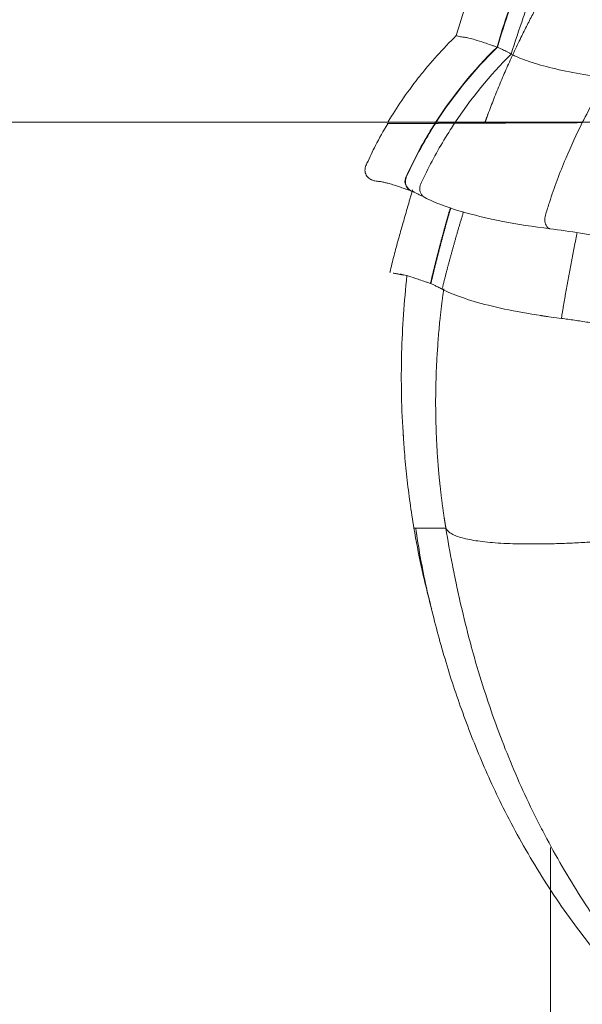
# Model space of a CAD drawing. Header units: millimetres. Extents: x 0 to 594, y 0 to 420.
# Tile 25 of 656: x 80 to 88, y 153 to 167. Entities that reach past the tile are written whole.
import ezdxf

# ---------------------------------------------------------------- set-up
doc = ezdxf.new("R2010")
doc.units = ezdxf.units.MM
doc.layers.add('1', color=7, linetype='Continuous', true_color=0xffffff)
doc.styles.add('Arial Unicode MS', font='txt')
doc.dimstyles.get("Standard").update_dxf_attribs({"dimtxt": 0.18, "dimasz": 0.18, "dimexe": 0.18, "dimexo": 0.0625, "dimgap": 0.09, "dimtad": 0, "dimtih": 1, "dimtoh": 1, "dimdec": 4, "dimzin": 0, "dimdsep": 46, "dimtxsty": 'Standard', "dimcen": 0.09, "dimadec": 0, "dimazin": 0, "dimtfac": 1, "dimtdec": 4, "dimtofl": 0, "dimtmove": 0, "dimatfit": 3, "dimfxl": 0, "dimtolj": 1, "dimtzin": 0, "dimarcsym": 0})

# ---------------------------------------------------------------- blocks, each defined once
blk = doc.blocks.new('_U1')
at = {"layer": '1', "color": 18, "lineweight": 13}
for p, q in [((87.873, 155.562), (87.873, 93.098)), ((368.615, 120.725), (368.615, 93.098)), ((87.873, 95.098), (199.51, 95.098)), ((368.615, 95.098), (256.978, 95.098))]:
    blk.add_line(p, q, dxfattribs=at)
at = {"layer": '1', "color": 18}
for points in [[(87.873, 95.098), (91.373, 96.036), (91.373, 94.16)], [(368.615, 95.098), (365.115, 94.16), (365.115, 96.036)]]:
    blk.add_solid(points, dxfattribs=at)
at = {"layer": '1', "color": 18, "linetype": 'Continuous', "lineweight": 13, "char_height": 2.5, "attachment_point": 7, "line_spacing_factor": 1.047437, "style": 'Arial Unicode MS'}
for s, insert in [('\\fArial Unicode MS|b0|i0;\\W1.0000;5.58', (201.142, 93.215)), ('\\fArial Unicode MS|b0|i0;\\W1.0000;DEFLATED TUBES LENGTH', (210.19, 93.215))]:
    blk.add_mtext(s, dxfattribs=dict(at, insert=insert))
blk = doc.blocks.new('_U9')
at = {"layer": '1', "color": 18, "lineweight": 13}
for p, q in [((203.379, 192.865), (47.97, 192.865)), ((49.97, 192.865), (49.97, 158.43)), ((49.97, 113.571), (49.97, 148.883)), ((351.63, 113.571), (47.97, 113.571))]:
    blk.add_line(p, q, dxfattribs=at)
at = {"layer": '1', "color": 18}
for points in [[(49.97, 192.865), (50.908, 189.365), (49.033, 189.365)], [(49.97, 113.571), (49.033, 117.071), (50.908, 117.071)]]:
    blk.add_solid(points, dxfattribs=at)
at = {"layer": '1', "color": 18, "linetype": 'Continuous', "lineweight": 13, "insert": (52.098, 150.495), "char_height": 2.5, "attachment_point": 7, "rotation": 90, "line_spacing_factor": 1.047437, "style": 'Arial Unicode MS'}
blk.add_mtext('\\fArial Unicode MS|b0|i0;\\W1.0000;1.59', dxfattribs=at)
blk = doc.blocks.new('_U10')
at = {"layer": '1', "color": 18, "lineweight": 13}
for p, q in [((100.929, 177.339), (56.189, 177.339)), ((58.189, 177.339), (58.189, 150.229)), ((58.189, 113.571), (58.189, 140.681)), ((351.63, 113.571), (56.189, 113.571))]:
    blk.add_line(p, q, dxfattribs=at)
at = {"layer": '1', "color": 18}
for points in [[(58.189, 177.339), (59.127, 173.839), (57.251, 173.839)], [(58.189, 113.571), (57.251, 117.071), (59.127, 117.071)]]:
    blk.add_solid(points, dxfattribs=at)
at = {"layer": '1', "color": 18, "linetype": 'Continuous', "lineweight": 13, "insert": (60.317, 142.294), "char_height": 2.5, "attachment_point": 7, "rotation": 90, "line_spacing_factor": 1.047437, "style": 'Arial Unicode MS'}
blk.add_mtext('\\fArial Unicode MS|b0|i0;\\W1.0000;1.28', dxfattribs=at)
blk = doc.blocks.new('_U11')
at = {"layer": '1', "color": 18, "lineweight": 13}
for p, q in [((89.633, 165.915), (66.293, 165.915)), ((68.293, 165.915), (68.293, 98.224)), ((351.63, 113.571), (66.293, 113.571))]:
    blk.add_line(p, q, dxfattribs=at)
at = {"layer": '1', "color": 18}
for points in [[(68.293, 165.915), (69.231, 162.415), (67.355, 162.415)], [(68.293, 113.571), (67.355, 117.071), (69.231, 117.071)]]:
    blk.add_solid(points, dxfattribs=at)
at = {"layer": '1', "color": 18, "linetype": 'Continuous', "lineweight": 13, "char_height": 2.5, "attachment_point": 7, "rotation": 90, "line_spacing_factor": 1.047437, "style": 'Arial Unicode MS'}
for s, insert in [('\\fArial Unicode MS|b0|i0;\\W1.0000;1.05', (70.421, 90.289)), ('\\fArial Unicode MS|b0|i0;\\W1.0000;BOW DEFLATED ', (70.421, 59.773))]:
    blk.add_mtext(s, dxfattribs=dict(at, insert=insert))

msp = doc.modelspace()

# ---------------------------------------------------------------- linework, layer by layer
at = {"layer": '1', "color": 155, "linetype": 'Continuous', "lineweight": 18}
for p, q in [((86.228, 165.898), (86.224, 165.898)), ((86.224, 165.898), (86.228, 165.898)), ((86.231, 165.898), (86.229, 165.898)), ((85.314, 165.094), (85.319, 165.092))]:
    msp.add_line(p, q, dxfattribs=at)
at = {"layer": '1', "color": 155, "linetype": 'Continuous', "lineweight": 13}
for p, q in [((85.924, 160.119), (85.925, 160.119)), ((85.934, 160.119), (85.943, 160.119))]:
    msp.add_line(p, q, dxfattribs=at)
for points, knots in [([(86.934, 165.902), (86.936, 165.906), (86.938, 165.913), (86.943, 165.925), (86.947, 165.936), (86.951, 165.947), (86.955, 165.959), (86.959, 165.97), (86.963, 165.981), (86.967, 165.993), (86.972, 166.004), (86.976, 166.015), (87.006, 166.097), (87.064, 166.25), (87.154, 166.471), (87.249, 166.691), (87.347, 166.909), (87.444, 167.112), (87.539, 167.302), (87.63, 167.477), (87.724, 167.651), (87.82, 167.823), (87.92, 167.993), (88.022, 168.162), (88.126, 168.328), (88.233, 168.493), (88.325, 168.63), (88.4, 168.739), (88.457, 168.821), (88.516, 168.902), (88.575, 168.983), (88.635, 169.064), (88.695, 169.145), (88.756, 169.225), (88.818, 169.304), (88.881, 169.384), (88.944, 169.462), (89.008, 169.541), (89.073, 169.619), (89.138, 169.696), (89.204, 169.773), (89.271, 169.85), (89.339, 169.926), (89.407, 170.001), (89.476, 170.076), (89.545, 170.151), (89.615, 170.225), (89.686, 170.299), (89.758, 170.372), (89.83, 170.444), (89.903, 170.516), (89.977, 170.588), (90.051, 170.659), (90.126, 170.729), (90.201, 170.799), (90.309, 170.897), (90.45, 171.022), (90.627, 171.172), (90.808, 171.321), (90.993, 171.468), (91.183, 171.612), (91.376, 171.754), (91.574, 171.893), (91.719, 171.991), (91.799, 172.043), (91.81, 172.051)], [0, 0, 0, 0, 0.001486, 0.002972, 0.004458, 0.005945, 0.007432, 0.00892, 0.010407, 0.011895, 0.013384, 0.014873, 0.016362, 0.04574, 0.075167, 0.104646, 0.13418, 0.163773, 0.188225, 0.212669, 0.237106, 0.261538, 0.285965, 0.31039, 0.334813, 0.359236, 0.383659, 0.396117, 0.408595, 0.421093, 0.433611, 0.446148, 0.458705, 0.471283, 0.48388, 0.496497, 0.509135, 0.521793, 0.534471, 0.547169, 0.559888, 0.572628, 0.585387, 0.598167, 0.610968, 0.623789, 0.636631, 0.649494, 0.662377, 0.675281, 0.688206, 0.701151, 0.714118, 0.727106, 0.740115, 0.753145, 0.782331, 0.811808, 0.841577, 0.871638, 0.901991, 0.932633, 0.963565, 0.994785, 1, 1, 1, 1]), ([(87.436, 167.943), (87.436, 167.943), (87.436, 167.943), (87.434, 167.943), (87.432, 167.943), (87.431, 167.939), (87.43, 167.936), (87.425, 167.923), (87.421, 167.912), (87.4, 167.858), (87.384, 167.815), (87.337, 167.686), (87.306, 167.599), (87.217, 167.339), (87.161, 167.164), (87.11, 166.988)], [0, 0, 0, 0, 0.000636, 0.000636, 0.004888, 0.004888, 0.013393, 0.013393, 0.047414, 0.047414, 0.183498, 0.183498, 0.455665, 0.455665, 1, 1, 1, 1]), ([(87.443, 167.941), (87.442, 167.941), (87.442, 167.941), (87.44, 167.941), (87.438, 167.941), (87.437, 167.937), (87.436, 167.934), (87.431, 167.921), (87.427, 167.91), (87.406, 167.856), (87.39, 167.813), (87.343, 167.684), (87.312, 167.597), (87.223, 167.337), (87.168, 167.162), (87.116, 166.986)], [0, 0, 0, 0, 0.000636, 0.000636, 0.004888, 0.004888, 0.013393, 0.013393, 0.047414, 0.047414, 0.183498, 0.183498, 0.455665, 0.455665, 1, 1, 1, 1]), ([(87.648, 167.839), (87.647, 167.839), (87.647, 167.839), (87.645, 167.839), (87.644, 167.839), (87.642, 167.835), (87.641, 167.832), (87.636, 167.819), (87.632, 167.808), (87.611, 167.755), (87.595, 167.712), (87.546, 167.583), (87.515, 167.497), (87.423, 167.237), (87.366, 167.063), (87.312, 166.888)], [0, 0, 0, 0, 0.000636, 0.000636, 0.004888, 0.004888, 0.013393, 0.013393, 0.047414, 0.047414, 0.183498, 0.183498, 0.455665, 0.455665, 1, 1, 1, 1]), ([(87.11, 166.988), (86.771, 166.657), (86.48, 166.297), (86.229, 165.906), (86.226, 165.902), (86.224, 165.898)], [0, 0, 0, 0, 0.990137, 0.990137, 1, 1, 1, 1]), ([(87.116, 166.986), (86.777, 166.655), (86.486, 166.295), (86.235, 165.905), (86.233, 165.901), (86.231, 165.898)], [0, 0, 0, 0, 0.991937, 0.991937, 1, 1, 1, 1]), ([(86.224, 165.898), (86.103, 165.708), (85.992, 165.511), (85.867, 165.256), (85.842, 165.203), (85.812, 165.138), (85.805, 165.124), (85.798, 165.097), (85.796, 165.082), (85.797, 165.039), (85.807, 165.01), (85.841, 164.961), (85.866, 164.942), (85.894, 164.931)], [0, 0, 0, 0, 0.612015, 0.612015, 0.768129, 0.768129, 0.807158, 0.807158, 0.846186, 0.846186, 0.924243, 0.924243, 1, 1, 1, 1]), ([(86.231, 165.898), (86.11, 165.708), (85.998, 165.51), (85.873, 165.254), (85.848, 165.201), (85.818, 165.136), (85.812, 165.122), (85.804, 165.095), (85.802, 165.08), (85.803, 165.036), (85.813, 165.007), (85.848, 164.958), (85.874, 164.938), (85.905, 164.928), (85.907, 164.927), (85.909, 164.926)], [0, 0, 0, 0, 0.608691, 0.608691, 0.763379, 0.763379, 0.802051, 0.802051, 0.840723, 0.840723, 0.918067, 0.918067, 0.99541, 0.99541, 1, 1, 1, 1]), ([(86.504, 165.9), (86.483, 165.869), (86.463, 165.837), (86.319, 165.612), (86.206, 165.411), (86.078, 165.152), (86.053, 165.1), (86.022, 165.034), (86.016, 165.021), (86.008, 164.993), (86.006, 164.979), (86.006, 164.936), (86.015, 164.907), (86.043, 164.865), (86.059, 164.851), (86.078, 164.84)], [0, 0, 0, 0, 0.092598, 0.092598, 0.662911, 0.662911, 0.805489, 0.805489, 0.841134, 0.841134, 0.876778, 0.876778, 0.948067, 0.948067, 1, 1, 1, 1]), ([(88.327, 165.909), (88.242, 165.743), (88.164, 165.572), (88.005, 165.194), (87.927, 164.985), (87.84, 164.716), (87.823, 164.661), (87.802, 164.593), (87.797, 164.58), (87.792, 164.552), (87.791, 164.537), (87.791, 164.494), (87.798, 164.466), (87.821, 164.42), (87.838, 164.403), (87.86, 164.395), (87.863, 164.394), (87.865, 164.394)], [0, 0, 0, 0, 0.344065, 0.344065, 0.744476, 0.744476, 0.844579, 0.844579, 0.869604, 0.869604, 0.89463, 0.89463, 0.944681, 0.944681, 0.994733, 0.994733, 1, 1, 1, 1]), ([(86.38, 160.119), (86.379, 160.123), (86.378, 160.131), (86.376, 160.143), (86.374, 160.155), (86.372, 160.168), (86.37, 160.181), (86.368, 160.195), (86.365, 160.209), (86.363, 160.223), (86.361, 160.238), (86.359, 160.252), (86.356, 160.268), (86.354, 160.283), (86.352, 160.299), (86.349, 160.316), (86.347, 160.333), (86.344, 160.35), (86.342, 160.367), (86.339, 160.385), (86.337, 160.403), (86.334, 160.421), (86.332, 160.44), (86.329, 160.459), (86.327, 160.479), (86.324, 160.499), (86.321, 160.519), (86.319, 160.54), (86.316, 160.561), (86.314, 160.582), (86.311, 160.604), (86.308, 160.626), (86.306, 160.648), (86.303, 160.671), (86.301, 160.694), (86.298, 160.717), (86.295, 160.741), (86.293, 160.765), (86.29, 160.789), (86.288, 160.814), (86.285, 160.839), (86.282, 160.875), (86.278, 160.92), (86.273, 160.975), (86.269, 161.028), (86.265, 161.08), (86.261, 161.13), (86.258, 161.178), (86.255, 161.226), (86.252, 161.271), (86.25, 161.315), (86.248, 161.358), (86.246, 161.399), (86.244, 161.439), (86.242, 161.477), (86.241, 161.514), (86.24, 161.549), (86.239, 161.583), (86.238, 161.625), (86.236, 161.676), (86.235, 161.737), (86.235, 161.797), (86.234, 161.856), (86.234, 161.915), (86.234, 161.974), (86.235, 162.032), (86.236, 162.089), (86.237, 162.146), (86.238, 162.202), (86.24, 162.258), (86.241, 162.314), (86.244, 162.392), (86.249, 162.493), (86.256, 162.618), (86.265, 162.743), (86.274, 162.867), (86.285, 162.991), (86.294, 163.081), (86.3, 163.136), (86.302, 163.157), (86.305, 163.178), (86.307, 163.199), (86.309, 163.22), (86.312, 163.241), (86.314, 163.263), (86.317, 163.284), (86.319, 163.305), (86.322, 163.326), (86.324, 163.347), (86.327, 163.368), (86.33, 163.389), (86.333, 163.41), (86.335, 163.431), (86.338, 163.452), (86.341, 163.474), (86.344, 163.495), (86.347, 163.516), (86.349, 163.53), (86.35, 163.537)], [0, 0, 0, 0, 0.003481, 0.007066, 0.010756, 0.014549, 0.018447, 0.022448, 0.026553, 0.030763, 0.035075, 0.039492, 0.044012, 0.048635, 0.053362, 0.058192, 0.063125, 0.068161, 0.073301, 0.078543, 0.083888, 0.089336, 0.094886, 0.100539, 0.106294, 0.112152, 0.118113, 0.124175, 0.13034, 0.136607, 0.142975, 0.149446, 0.156019, 0.162693, 0.16947, 0.176348, 0.183328, 0.190409, 0.197592, 0.204876, 0.212262, 0.219749, 0.23621, 0.252222, 0.267788, 0.282908, 0.297584, 0.311816, 0.325605, 0.338953, 0.351861, 0.364328, 0.376355, 0.387944, 0.399094, 0.409806, 0.420081, 0.429919, 0.439321, 0.457129, 0.474783, 0.492283, 0.509629, 0.526821, 0.54386, 0.560747, 0.577481, 0.594064, 0.610494, 0.626773, 0.642901, 0.658877, 0.695268, 0.731614, 0.767914, 0.80417, 0.840383, 0.876554, 0.882706, 0.88886, 0.895016, 0.901174, 0.907335, 0.913498, 0.919662, 0.925829, 0.931998, 0.93817, 0.944343, 0.950518, 0.956696, 0.962876, 0.969058, 0.975242, 0.981428, 0.987617, 0.993808, 1, 1, 1, 1]), ([(86.38, 160.119), (86.378, 160.119), (86.375, 160.119), (86.37, 160.119), (86.366, 160.119), (86.361, 160.119), (86.356, 160.119), (86.35, 160.119), (86.342, 160.119), (86.333, 160.119), (86.323, 160.119), (86.314, 160.119), (86.305, 160.119), (86.297, 160.119), (86.288, 160.119), (86.28, 160.119), (86.271, 160.119), (86.263, 160.119), (86.255, 160.119), (86.248, 160.119), (86.24, 160.119), (86.233, 160.119), (86.226, 160.119), (86.22, 160.119), (86.213, 160.119), (86.207, 160.119), (86.201, 160.119), (86.195, 160.119), (86.19, 160.119), (86.184, 160.119), (86.179, 160.119), (86.173, 160.119), (86.168, 160.119), (86.163, 160.119), (86.159, 160.119), (86.154, 160.119), (86.149, 160.119), (86.145, 160.119), (86.141, 160.119), (86.137, 160.119), (86.132, 160.119), (86.128, 160.119), (86.124, 160.119), (86.12, 160.119), (86.116, 160.119), (86.113, 160.119), (86.109, 160.119), (86.105, 160.119), (86.101, 160.119), (86.098, 160.119), (86.094, 160.119), (86.09, 160.119), (86.087, 160.119), (86.084, 160.119), (86.08, 160.119), (86.077, 160.119), (86.073, 160.119), (86.07, 160.119), (86.067, 160.119), (86.063, 160.119), (86.058, 160.119), (86.054, 160.119), (86.05, 160.119), (86.046, 160.119), (86.042, 160.119), (86.038, 160.119), (86.034, 160.119), (86.031, 160.119), (86.027, 160.119), (86.023, 160.119), (86.02, 160.119), (86.016, 160.119), (86.013, 160.119), (86.01, 160.119), (86.007, 160.119), (86.003, 160.119), (86, 160.119), (85.997, 160.119), (85.994, 160.119), (85.991, 160.119), (85.989, 160.119), (85.986, 160.119), (85.983, 160.119), (85.981, 160.119), (85.978, 160.119), (85.975, 160.119), (85.973, 160.119), (85.971, 160.119), (85.968, 160.119), (85.966, 160.119), (85.964, 160.119), (85.962, 160.119), (85.961, 160.119), (85.96, 160.119), (85.959, 160.119), (85.957, 160.119), (85.956, 160.119), (85.955, 160.119), (85.954, 160.119), (85.953, 160.119), (85.952, 160.119), (85.951, 160.119), (85.95, 160.119), (85.949, 160.119), (85.948, 160.119), (85.946, 160.119), (85.945, 160.119), (85.944, 160.119), (85.944, 160.119), (85.943, 160.119)], [0, 0, 0, 0, 0.006601, 0.013201, 0.019801, 0.0264, 0.032998, 0.039595, 0.053381, 0.067064, 0.080647, 0.094128, 0.107508, 0.120787, 0.133965, 0.147043, 0.16002, 0.172898, 0.185676, 0.198354, 0.210934, 0.22244, 0.233768, 0.244918, 0.255889, 0.266681, 0.277295, 0.287731, 0.297988, 0.308067, 0.317967, 0.327688, 0.337232, 0.346597, 0.355783, 0.364791, 0.37362, 0.382272, 0.39074, 0.399178, 0.407584, 0.41596, 0.424304, 0.432618, 0.440901, 0.449152, 0.457373, 0.465563, 0.473722, 0.481849, 0.489946, 0.498012, 0.506047, 0.514051, 0.522025, 0.529967, 0.537879, 0.54576, 0.55361, 0.564404, 0.575172, 0.585914, 0.596631, 0.607321, 0.617986, 0.628625, 0.639238, 0.649825, 0.660388, 0.670924, 0.681434, 0.69192, 0.702379, 0.712814, 0.723222, 0.733605, 0.743962, 0.754294, 0.764601, 0.774882, 0.785138, 0.795369, 0.805574, 0.815754, 0.825909, 0.836038, 0.846142, 0.856221, 0.866275, 0.876304, 0.886307, 0.896286, 0.90154, 0.9069, 0.912368, 0.917941, 0.923622, 0.929409, 0.935303, 0.941303, 0.947411, 0.953625, 0.959946, 0.966374, 0.972909, 0.979551, 0.9863, 0.993156, 1, 1, 1, 1]), ([(88.768, 159.943), (88.682, 159.937), (88.514, 159.925), (88.272, 159.911), (88.041, 159.901), (87.822, 159.895), (87.616, 159.893), (87.424, 159.895), (87.246, 159.9), (87.083, 159.91), (86.935, 159.923), (86.847, 159.935), (86.765, 159.947), (86.727, 159.954), (86.656, 159.969), (86.624, 159.977), (86.564, 159.995), (86.538, 160.004), (86.49, 160.024), (86.469, 160.035), (86.433, 160.057), (86.418, 160.069), (86.395, 160.093), (86.386, 160.106), (86.38, 160.119)], [0, 0, 0, 0, 0.0625, 0.125, 0.1875, 0.25, 0.3125, 0.375, 0.4375, 0.5, 0.5625, 0.625, 0.625, 0.6875, 0.6875, 0.75, 0.75, 0.8125, 0.8125, 0.875, 0.875, 0.9375, 0.9375, 1, 1, 1, 1]), ([(90.123, 152.65), (90.064, 152.707), (90.004, 152.765), (89.826, 152.941), (89.709, 153.061), (89.48, 153.308), (89.368, 153.434), (89.204, 153.627), (89.15, 153.692), (89.07, 153.791), (89.043, 153.824), (89.003, 153.874), (88.99, 153.89), (88.964, 153.924), (88.951, 153.94), (88.833, 154.092), (88.731, 154.229), (88.582, 154.438), (88.533, 154.509), (88.479, 154.589), (88.473, 154.598), (88.461, 154.616), (88.455, 154.625), (88.437, 154.652), (88.401, 154.706), (88.366, 154.76), (88.249, 154.94), (88.159, 155.087), (87.985, 155.382), (87.902, 155.532), (87.781, 155.759), (87.741, 155.835), (87.664, 155.987), (87.626, 156.064), (87.515, 156.296), (87.444, 156.451), (87.308, 156.766), (87.243, 156.925), (87.12, 157.246), (87.061, 157.409), (86.949, 157.736), (86.896, 157.901), (86.84, 158.089), (86.834, 158.11), (86.821, 158.151), (86.803, 158.214), (86.785, 158.277), (86.767, 158.34), (86.762, 158.361), (86.75, 158.403), (86.733, 158.467), (86.716, 158.53), (86.661, 158.742), (86.62, 158.912), (86.571, 159.126), (86.562, 159.169), (86.543, 159.254), (86.534, 159.297), (86.507, 159.426), (86.49, 159.512), (86.439, 159.771), (86.408, 159.945), (86.38, 160.119)], [0, 0, 0, 0, 0.029862, 0.029862, 0.090496, 0.090496, 0.151129, 0.151129, 0.181446, 0.181446, 0.196605, 0.196605, 0.204184, 0.204184, 0.211763, 0.211763, 0.272397, 0.272397, 0.302713, 0.302713, 0.306503, 0.306503, 0.310293, 0.310293, 0.317872, 0.33303, 0.33303, 0.393664, 0.393664, 0.454297, 0.454297, 0.484614, 0.484614, 0.514931, 0.514931, 0.575565, 0.575565, 0.636198, 0.636198, 0.696832, 0.696832, 0.757466, 0.757466, 0.765045, 0.765045, 0.772624, 0.787782, 0.787782, 0.795362, 0.795362, 0.802941, 0.818099, 0.818099, 0.878733, 0.878733, 0.893891, 0.893891, 0.90905, 0.90905, 0.939366, 0.939366, 1, 1, 1, 1])]:
    msp.add_open_spline(points, degree=3, knots=knots, dxfattribs=at)
at = {"layer": '1', "color": 155, "linetype": 'Continuous', "lineweight": 18}
for points, knots in [([(86.856, 168.106), (86.856, 168.106), (86.855, 168.106), (86.853, 168.106), (86.851, 168.105), (86.851, 168.102), (86.85, 168.099), (86.848, 168.094), (86.844, 168.086), (86.839, 168.071), (86.83, 168.047), (86.814, 168.004), (86.797, 167.96), (86.774, 167.896), (86.752, 167.835), (86.721, 167.748), (86.685, 167.644), (86.644, 167.521), (86.591, 167.356), (86.554, 167.233), (86.529, 167.151)], [0, 0, 0, 0, 0.002685, 0.005312, 0.006564, 0.011353, 0.015092, 0.021706, 0.033308, 0.05335, 0.087001, 0.140326, 0.23285, 0.263078, 0.342003, 0.405547, 0.519948, 0.645598, 0.763658, 1, 1, 1, 1]), ([(86.529, 167.151), (86.436, 167.062), (86.299, 166.918), (86.116, 166.708), (85.94, 166.491), (85.748, 166.228), (85.617, 166.024), (85.558, 165.926)], [0, 0, 0, 0, 0.274238, 0.400129, 0.520482, 0.767519, 1, 1, 1, 1]), ([(87.11, 166.988), (87.101, 166.991), (87.086, 166.996), (87.055, 167.006), (87.002, 167.024), (86.903, 167.059), (86.791, 167.095), (86.703, 167.118), (86.641, 167.13), (86.602, 167.133), (86.574, 167.135), (86.544, 167.146), (86.531, 167.151), (86.529, 167.151), (86.529, 167.151)], [0, 0, 0, 0, 0.016561, 0.033122, 0.066245, 0.13249, 0.264979, 0.397469, 0.529959, 0.662449, 0.794938, 0.927428, 0.993673, 1, 1, 1, 1]), ([(85.552, 165.893), (85.489, 165.791), (85.382, 165.607), (85.285, 165.393), (85.223, 165.265), (85.225, 165.192), (85.255, 165.137), (85.294, 165.105), (85.316, 165.094), (85.329, 165.09)], [0, 0, 0, 0, 0.387215, 0.69135, 0.767199, 0.843102, 0.920559, 0.960088, 1, 1, 1, 1]), ([(85.54, 165.895), (85.54, 165.895), (85.54, 165.895), (85.541, 165.895), (85.543, 165.895), (85.547, 165.895), (85.55, 165.895), (85.559, 165.895), (85.565, 165.895), (85.579, 165.895), (85.586, 165.895), (85.604, 165.895), (85.614, 165.895), (85.632, 165.895), (85.638, 165.895), (85.652, 165.895), (85.66, 165.895), (85.679, 165.896), (85.694, 165.896), (85.713, 165.896), (85.726, 165.896), (85.732, 165.896), (85.754, 165.896), (85.778, 165.896), (85.806, 165.896), (85.826, 165.896), (85.836, 165.896), (85.869, 165.897), (85.894, 165.897), (85.934, 165.897), (85.948, 165.897), (85.978, 165.897), (85.993, 165.897), (86.041, 165.897), (86.075, 165.898), (86.13, 165.898), (86.148, 165.898), (86.176, 165.898), (86.186, 165.898), (86.2, 165.898), (86.204, 165.898), (86.214, 165.898), (86.219, 165.898), (86.224, 165.898)], [0, 0, 0, 0, 0.010636, 0.010636, 0.043614, 0.043614, 0.076593, 0.076593, 0.142551, 0.142551, 0.208508, 0.208508, 0.340424, 0.340424, 0.406381, 0.406381, 0.472339, 0.472339, 0.538297, 0.571275, 0.571275, 0.604254, 0.604254, 0.670212, 0.703191, 0.703191, 0.736169, 0.736169, 0.802127, 0.802127, 0.835106, 0.835106, 0.868085, 0.868085, 0.934042, 0.934042, 0.967021, 0.967021, 0.983511, 0.983511, 0.991755, 0.991755, 1, 1, 1, 1]), ([(86.224, 165.898), (86.219, 165.898), (86.214, 165.898), (86.204, 165.898), (86.2, 165.898), (86.186, 165.898), (86.176, 165.898), (86.148, 165.898), (86.13, 165.898), (86.075, 165.898), (86.041, 165.897), (85.993, 165.897), (85.978, 165.897), (85.948, 165.897), (85.934, 165.897), (85.894, 165.897), (85.869, 165.897), (85.836, 165.896), (85.826, 165.896), (85.806, 165.896), (85.778, 165.896), (85.754, 165.896), (85.732, 165.896), (85.726, 165.896), (85.713, 165.896), (85.694, 165.896), (85.679, 165.896), (85.66, 165.895), (85.652, 165.895), (85.638, 165.895), (85.632, 165.895), (85.614, 165.895), (85.604, 165.895), (85.586, 165.895), (85.579, 165.895), (85.565, 165.895), (85.559, 165.895), (85.55, 165.895), (85.548, 165.895), (85.546, 165.895)], [0, 0, 0, 0, 0.008682, 0.008682, 0.017364, 0.017364, 0.034728, 0.034728, 0.069455, 0.069455, 0.138911, 0.138911, 0.173638, 0.173638, 0.208366, 0.208366, 0.277821, 0.277821, 0.312549, 0.312549, 0.347276, 0.416732, 0.416732, 0.451459, 0.451459, 0.486187, 0.555642, 0.555642, 0.625098, 0.625098, 0.694553, 0.694553, 0.833464, 0.833464, 0.902919, 0.902919, 0.972374, 0.972374, 1, 1, 1, 1]), ([(86.504, 165.9), (86.494, 165.9), (86.485, 165.9), (86.466, 165.9), (86.457, 165.899), (86.439, 165.899), (86.422, 165.899), (86.406, 165.899), (86.383, 165.899), (86.368, 165.899), (86.348, 165.899), (86.341, 165.899), (86.332, 165.899), (86.329, 165.899), (86.323, 165.899), (86.32, 165.899), (86.305, 165.899), (86.295, 165.899), (86.28, 165.899), (86.276, 165.899), (86.27, 165.899), (86.268, 165.899), (86.264, 165.898), (86.262, 165.898), (86.254, 165.898), (86.248, 165.898), (86.241, 165.898), (86.239, 165.898), (86.235, 165.898), (86.233, 165.898), (86.231, 165.898)], [0, 0, 0, 0, 0.0625, 0.0625, 0.125, 0.125, 0.1875, 0.25, 0.25, 0.375, 0.375, 0.4375, 0.4375, 0.46875, 0.46875, 0.5, 0.5, 0.625, 0.625, 0.6875, 0.6875, 0.71875, 0.71875, 0.75, 0.75, 0.875, 0.875, 0.9375, 0.9375, 1, 1, 1, 1]), ([(86.231, 165.898), (86.233, 165.898), (86.235, 165.898), (86.239, 165.898), (86.241, 165.898), (86.248, 165.898), (86.254, 165.898), (86.262, 165.898), (86.264, 165.898), (86.268, 165.899), (86.27, 165.899), (86.276, 165.899), (86.28, 165.899), (86.295, 165.899), (86.305, 165.899), (86.32, 165.899), (86.323, 165.899), (86.329, 165.899), (86.332, 165.899), (86.341, 165.899), (86.348, 165.899), (86.368, 165.899), (86.383, 165.899), (86.406, 165.899), (86.422, 165.899), (86.439, 165.899), (86.457, 165.899), (86.466, 165.9), (86.485, 165.9), (86.494, 165.9), (86.504, 165.9)], [0, 0, 0, 0, 0.0625, 0.0625, 0.125, 0.125, 0.25, 0.25, 0.28125, 0.28125, 0.3125, 0.3125, 0.375, 0.375, 0.5, 0.5, 0.53125, 0.53125, 0.5625, 0.5625, 0.625, 0.625, 0.75, 0.75, 0.8125, 0.875, 0.875, 0.9375, 0.9375, 1, 1, 1, 1]), ([(86.504, 165.9), (86.527, 165.9), (86.552, 165.9), (86.602, 165.9), (86.629, 165.9), (86.684, 165.901), (86.713, 165.901), (86.772, 165.901), (86.803, 165.901), (86.897, 165.902), (86.965, 165.902), (87.106, 165.903), (87.181, 165.903), (87.269, 165.904), (87.279, 165.904), (87.298, 165.904), (87.328, 165.904), (87.398, 165.904), (87.542, 165.905), (87.672, 165.906), (87.806, 165.906), (87.851, 165.906), (87.943, 165.907), (88.001, 165.907), (88.06, 165.908), (88.084, 165.908), (88.095, 165.908), (88.131, 165.908), (88.155, 165.908), (88.228, 165.908), (88.277, 165.909), (88.327, 165.909)], [0, 0, 0, 0, 0.0625, 0.0625, 0.125, 0.125, 0.1875, 0.1875, 0.25, 0.25, 0.375, 0.375, 0.5, 0.5, 0.515625, 0.515625, 0.53125, 0.5625, 0.625, 0.75, 0.75, 0.8125, 0.8125, 0.875, 0.890625, 0.890625, 0.90625, 0.90625, 0.9375, 0.9375, 1, 1, 1, 1]), ([(88.327, 165.909), (88.277, 165.909), (88.228, 165.908), (88.155, 165.908), (88.131, 165.908), (88.095, 165.908), (88.084, 165.908), (88.06, 165.908), (88.001, 165.907), (87.943, 165.907), (87.851, 165.906), (87.806, 165.906), (87.672, 165.906), (87.542, 165.905), (87.398, 165.904), (87.328, 165.904), (87.298, 165.904), (87.279, 165.904), (87.269, 165.904), (87.181, 165.903), (87.106, 165.903), (86.965, 165.902), (86.897, 165.902), (86.803, 165.901), (86.772, 165.901), (86.713, 165.901), (86.684, 165.901), (86.629, 165.9), (86.602, 165.9), (86.552, 165.9), (86.527, 165.9), (86.504, 165.9)], [0, 0, 0, 0, 0.0625, 0.0625, 0.09375, 0.09375, 0.109375, 0.109375, 0.125, 0.1875, 0.1875, 0.25, 0.25, 0.375, 0.4375, 0.46875, 0.484375, 0.484375, 0.5, 0.5, 0.625, 0.625, 0.75, 0.75, 0.8125, 0.8125, 0.875, 0.875, 0.9375, 0.9375, 1, 1, 1, 1]), ([(85.324, 165.091), (85.34, 165.085), (85.367, 165.076), (85.402, 165.071), (85.43, 165.068), (85.458, 165.065), (85.483, 165.06), (85.511, 165.054), (85.554, 165.044), (85.622, 165.024), (85.734, 164.986), (85.835, 164.952), (85.895, 164.931)], [0, 0, 0, 0, 0.134233, 0.25127, 0.351202, 0.434015, 0.499685, 0.565435, 0.648334, 0.748402, 0.865636, 1, 1, 1, 1]), ([(85.904, 164.949), (85.899, 164.931), (85.889, 164.895), (85.871, 164.835), (85.854, 164.774), (85.83, 164.69), (85.8, 164.585), (85.752, 164.418), (85.697, 164.224), (85.637, 164.003), (85.599, 163.851), (85.581, 163.776)], [0, 0, 0, 0, 0.033443, 0.062666, 0.089846, 0.117271, 0.179438, 0.257343, 0.462046, 0.717793, 1, 1, 1, 1]), ([(86.079, 164.84), (86.145, 164.805), (86.315, 164.73), (86.682, 164.611), (87.198, 164.491), (87.624, 164.424), (87.868, 164.393)], [0, 0, 0, 0, 0.204661, 0.441543, 0.706347, 1, 1, 1, 1]), ([(87.864, 164.394), (88.006, 164.376), (88.223, 164.345), (88.539, 164.291), (88.709, 164.259), (88.803, 164.241)], [0, 0, 0, 0, 0.482878, 0.717667, 1, 1, 1, 1]), ([(85.589, 163.772), (85.589, 163.772), (85.589, 163.772), (85.581, 163.776), (85.579, 163.777), (85.58, 163.776)], [0, 0, 0, 0, 0.002022, 0.002022, 1, 1, 1, 1]), ([(86.16, 163.613), (86.151, 163.616), (86.136, 163.621), (86.105, 163.632), (86.052, 163.65), (85.954, 163.684), (85.842, 163.72), (85.77, 163.739), (85.736, 163.746), (85.727, 163.748)], [0, 0, 0, 0, 0.036294, 0.072589, 0.145177, 0.290355, 0.58071, 0.871065, 1, 1, 1, 1]), ([(85.825, 163.724), (85.783, 163.354), (85.731, 162.576), (85.746, 161.812), (85.773, 161.413)], [0, 0, 0, 0, 0.474712, 1, 1, 1, 1]), ([(88.823, 162.984), (88.783, 162.992), (88.71, 163.006), (88.61, 163.024), (88.509, 163.042), (88.376, 163.064), (88.215, 163.089), (88.091, 163.106), (88.028, 163.114)], [0, 0, 0, 0, 0.125, 0.25, 0.375, 0.5, 0.75, 1, 1, 1, 1]), ([(85.924, 160.119), (85.904, 160.24), (85.885, 160.361), (85.852, 160.603), (85.837, 160.725), (85.81, 160.967), (85.798, 161.088), (85.781, 161.301), (85.774, 161.394), (85.769, 161.486)], [0, 0, 0, 0, 0.265781, 0.265781, 0.531561, 0.531561, 0.797342, 0.797342, 1, 1, 1, 1]), ([(85.943, 160.119), (85.943, 160.119), (85.943, 160.119), (85.942, 160.119), (85.941, 160.119), (85.94, 160.119), (85.939, 160.119), (85.938, 160.119), (85.937, 160.119), (85.936, 160.119), (85.936, 160.119), (85.935, 160.119), (85.934, 160.119), (85.933, 160.119), (85.932, 160.119), (85.932, 160.119), (85.931, 160.119), (85.93, 160.119), (85.93, 160.119), (85.929, 160.119), (85.928, 160.119), (85.928, 160.119), (85.927, 160.119), (85.927, 160.119), (85.926, 160.119), (85.926, 160.119), (85.925, 160.119), (85.925, 160.119), (85.925, 160.119), (85.925, 160.119), (85.925, 160.119), (85.925, 160.119), (85.924, 160.119), (85.924, 160.119), (85.924, 160.119), (85.924, 160.119), (85.924, 160.119), (85.924, 160.119)], [0, 0, 0, 0, 0.000499, 0.030104, 0.060159, 0.090664, 0.121619, 0.153024, 0.184881, 0.217188, 0.249947, 0.283158, 0.311321, 0.340371, 0.37031, 0.401138, 0.432855, 0.465463, 0.498962, 0.533353, 0.568635, 0.604808, 0.641874, 0.686505, 0.728211, 0.76699, 0.802842, 0.835763, 0.865754, 0.892811, 0.916933, 0.938118, 0.956367, 0.97168, 0.984057, 0.993497, 1, 1, 1, 1]), ([(86.179, 158.961), (86.177, 158.965), (86.176, 158.969), (86.169, 158.996), (86.139, 159.107), (86.111, 159.219), (86.068, 159.398), (86.048, 159.487), (85.989, 159.757), (85.955, 159.937), (85.924, 160.119)], [0, 0, 0, 0, 0.011628, 0.011628, 0.069767, 0.302326, 0.302326, 0.534884, 0.534884, 1, 1, 1, 1]), ([(85.951, 160.12), (85.969, 159.986), (86.032, 159.576), (86.166, 158.983), (86.355, 158.278), (86.538, 157.697), (86.832, 156.911), (87.201, 156.097), (87.668, 155.249), (88.241, 154.401), (88.817, 153.697), (89.349, 153.137), (89.795, 152.718), (90.206, 152.369), (90.571, 152.085), (90.881, 151.862), (91.185, 151.659), (91.411, 151.522), (91.64, 151.394), (91.865, 151.276), (92.113, 151.153), (92.381, 151.02), (92.663, 150.858), (92.855, 150.716), (92.96, 150.654), (92.992, 150.635)], [0, 0, 0, 0, 0.017677, 0.053341, 0.069807, 0.108551, 0.145951, 0.182121, 0.222797, 0.26389, 0.30435, 0.331647, 0.356806, 0.380553, 0.403765, 0.427391, 0.45233, 0.493758, 0.540994, 0.594079, 0.653042, 0.740793, 0.838943, 0.947576, 1, 1, 1, 1])]:
    msp.add_open_spline(points, degree=3, knots=knots, dxfattribs=at)
at = {"layer": '1', "color": 155, "linetype": 'Continuous', "lineweight": 13}
for points in [[(87.312, 166.888), (87.006, 166.582), (86.738, 166.252), (86.504, 165.9)], [(88.692, 166.546), (88.56, 166.342), (88.438, 166.129), (88.327, 165.909)]]:
    msp.add_open_spline(points, degree=3, dxfattribs=at)
at = {"layer": '1', "color": 155, "linetype": 'Continuous', "lineweight": 18}
for points, degree in [([(87.116, 166.986), (87.114, 166.986), (87.112, 166.987), (87.11, 166.988)], 3), ([(87.312, 166.888), (87.285, 166.903), (87.233, 166.93), (87.174, 166.959), (87.133, 166.979), (87.121, 166.984), (87.116, 166.986)], 3), ([(88.692, 166.546), (88.53, 166.567), (88.235, 166.612), (87.847, 166.695), (87.528, 166.79), (87.374, 166.855), (87.312, 166.888)], 3), ([(85.895, 164.931), (85.9, 164.929), (85.905, 164.928)], 2), ([(85.908, 164.927), (85.921, 164.922), (86.081, 164.839)], 2), ([(85.629, 163.761), (85.776, 163.732)], 1), ([(86.166, 163.611), (86.164, 163.612), (86.162, 163.612), (86.16, 163.613)], 3), ([(86.326, 163.532), (86.303, 163.544), (86.262, 163.565), (86.214, 163.589), (86.181, 163.606), (86.171, 163.609), (86.166, 163.611)], 3), ([(88.028, 163.114), (87.836, 163.138), (87.456, 163.196), (86.973, 163.299), (86.583, 163.415), (86.395, 163.495), (86.326, 163.532)], 3), ([(87.724, 163.156), (87.829, 163.14)], 1)]:
    msp.add_open_spline(points, degree=degree, dxfattribs=at)
at = {"layer": '1', "color": 155, "linetype": 'Continuous', "lineweight": 13}
for points, weights in [([(86.444, 164.694), (86.339, 164.336), (86.244, 163.976), (86.16, 163.613)], [0.999527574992, 0.999471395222, 0.999628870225, 1]), ([(86.45, 164.692), (86.346, 164.334), (86.251, 163.974), (86.166, 163.611)], [0.999527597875, 0.999471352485, 0.99962881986, 1]), ([(86.631, 164.634), (86.519, 164.269), (86.417, 163.902), (86.326, 163.532)], [0.999532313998, 0.999463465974, 0.999619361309, 1]), ([(88.253, 164.338), (88.17, 163.932), (88.095, 163.524), (88.028, 163.114)], [0.999555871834, 0.99943763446, 0.999585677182, 1])]:
    msp.add_rational_spline(points, weights, degree=3, dxfattribs=at)

# ---------------------------------------------------------------- dimensions: what is measured, and where the dimension line sits
at = {"layer": '1', "color": 18, "linetype": 'Continuous', "lineweight": 13}
for base, p1, p2, picture, middle in [((49.97, 113.571), (203.379, 192.865), (351.63, 113.571), '_U9', (49.97, 153.657)), ((58.189, 177.339), (351.63, 113.571), (100.929, 177.339), '_U10', (58.189, 145.455))]:
    dim = msp.add_linear_dim(base=base, p1=p1, p2=p2, angle=90, dimstyle='Standard', override={"dimtxt": 2.5, "dimasz": 3.5, "dimexe": 2, "dimexo": 0, "dimgap": 1.5, "dimtih": 0, "dimtoh": 0, "dimdec": 2, "dimlfac": 0.02, "dimzin": 8, "dimdsep": 46, "dimlunit": 2, "dimtxsty": 'Arial Unicode MS', "dimsah": 1, "dimse1": 0, "dimse2": 0, "dimsd1": 0, "dimsd2": 0, "dimclrd": 18, "dimclre": 18, "dimclrt": 18, "dimtol": 0, "dimtm": -0.1, "dimtfac": 1.4, "dimtdec": 2, "dimtofl": 1, "dimtmove": 0, "dimtzin": 8, "dimlwd": 13, "dimlwe": 13}, dxfattribs=at)
    dim.commit()
    dim.dimension.update_dxf_attribs({"geometry": picture, "text_midpoint": middle, "dimtype": 160})
dim = msp.add_linear_dim(base=(68.293, 165.915), p1=(351.63, 113.571), p2=(89.633, 165.915), angle=90, text='\\fArial Unicode MS|b0|i0;\\C18;{\\H1.00x;\\fArial Unicode MS|b0|i0;BOW DEFLATED \\fArial Unicode MS|b0|i0;}\\C18; <> ', dimstyle='Standard', override={"dimtxt": 2.5, "dimasz": 3.5, "dimexe": 2, "dimexo": 0, "dimgap": 1.5, "dimtih": 0, "dimtoh": 0, "dimdec": 2, "dimlfac": 0.02, "dimzin": 8, "dimdsep": 46, "dimlunit": 2, "dimtxsty": 'Arial Unicode MS', "dimsah": 1, "dimse1": 0, "dimse2": 0, "dimsd1": 0, "dimsd2": 0, "dimclrd": 18, "dimclre": 18, "dimclrt": 18, "dimtol": 0, "dimtm": -0.1, "dimtfac": 1.4, "dimtdec": 2, "dimtofl": 1, "dimtmove": 0, "dimtzin": 8, "dimlwd": 13, "dimlwe": 13}, dxfattribs=at)
dim.commit()
dim.dimension.update_dxf_attribs({"geometry": '_U11', "text_midpoint": (68.293, 78.192), "dimtype": 160})
dim = msp.add_linear_dim(base=(368.615, 95.098), p1=(87.873, 155.562), p2=(368.615, 120.725), text=' <> \\fArial Unicode MS|b0|i0;\\C18;{\\H1.00x;\\fArial Unicode MS|b0|i0;DEFLATED TUBES LENGTH\\fArial Unicode MS|b0|i0;}\\C18;', dimstyle='Standard', override={"dimtxt": 2.5, "dimasz": 3.5, "dimexe": 2, "dimexo": 0, "dimgap": 1.5, "dimtih": 0, "dimtoh": 0, "dimdec": 2, "dimlfac": 0.02, "dimzin": 8, "dimdsep": 46, "dimlunit": 2, "dimtxsty": 'Arial Unicode MS', "dimsah": 1, "dimse1": 0, "dimse2": 0, "dimsd1": 0, "dimsd2": 0, "dimclrd": 18, "dimclre": 18, "dimclrt": 18, "dimtol": 0, "dimtm": -0.1, "dimtfac": 1.4, "dimtdec": 2, "dimtofl": 1, "dimtmove": 0, "dimtzin": 8, "dimlwd": 13, "dimlwe": 13}, dxfattribs=at)
dim.commit()
dim.dimension.update_dxf_attribs({"geometry": '_U1', "text_midpoint": (228.244, 95.098), "dimtype": 160})

doc.saveas('drawing.dxf')
